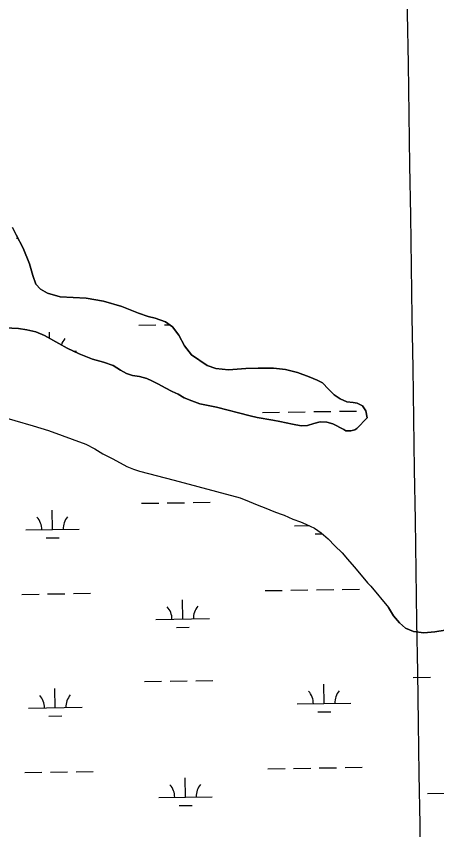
# Model space of a CAD drawing. Extents: x 3823584 to 3861785, y 301729 to 327625.
# Drawn here: x 3842893 to 3843678, y 314395 to 315914 of the extents above; entities that cross this region are included whole.
import ezdxf

# ---------------------------------------------------------------- set-up
doc = ezdxf.new("R2010")
doc.units = 0
for name, color, linetype in [('V-GRID-MAJR', 7, 'Continuous'), ('V-TOPO-SHOR', 7, 'Continuous'), ('V-WETL-SWMP', 7, 'Continuous')]:
    doc.layers.add(name, color=color, linetype=linetype)

msp = doc.modelspace()

# ---------------------------------------------------------------- linework, layer by layer
at = {"layer": 'V-GRID-MAJR'}
msp.add_spline([(3843755.052, 307401.218), (3843661.667, 313457.842), (3843568.228, 319517.936), (3843474.79, 325578.025), (3843474.736, 325581.498)], degree=3, dxfattribs=at)
at = {"layer": 'V-TOPO-SHOR'}
for points in [[(3843548.52, 315163.944), (3843545.602, 315176.922), (3843539.5700000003, 315186.509), (3843529.457, 315191.119), (3843522.34, 315192.608), (3843510.296, 315194.037), (3843498.004, 315199.409), (3843486.674, 315206.96), (3843476.295, 315217.284), (3843465.105, 315229.371), (3843454.988, 315234.374), (3843440.125, 315240.502), (3843418.1380000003, 315248.712), (3843395.594, 315254.154), (3843373.4790000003, 315256.64400000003), (3843345.0840000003, 315256.88800000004), (3843321.827, 315256.21), (3843289.321, 315253.841), (3843266.025, 315256.317), (3843249.397, 315261.635), (3843220.17, 315281.38800000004), (3843207.342, 315298.583), (3843196.649, 315318.367), (3843185.025, 315333.803), (3843171.702, 315342.906), (3843152.881, 315350.168), (3843139.633, 315353.359), (3843121.612, 315359.646), (3843090.114, 315371.683), (3843056.275, 315381.72000000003), (3843023.869, 315387.436), (3842999.6070000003, 315388.32300000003), (3842975.531, 315390), (3842951.788, 315396.61100000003), (3842938.4820000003, 315404.336), (3842930.0870000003, 315413.695), (3842924.566, 315429.797), (3842917.793, 315451.602), (3842906.2, 315480.64), (3842893.475, 315505.329), (3842886.406, 315519.241)], [(3842872.657, 315331.74700000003), (3842897.272, 315330.659), (3842912.899, 315328.079), (3842929.9220000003, 315324.476), (3842945.947, 315317.39400000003), (3842972.809, 315302.82300000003), (3842988.511, 315294.004), (3843010.474, 315283.184), (3843035.887, 315273.446), (3843056.4020000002, 315267.806), (3843074.494, 315261.791), (3843088.115, 315252.94800000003), (3843098.933, 315246.843), (3843110.066, 315243.166), (3843123.2630000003, 315240.901), (3843136.821, 315237.256), (3843146.571, 315233.217), (3843158.779, 315226.782), (3843170.99, 315220.002), (3843184.592, 315212.891)], [(3843184.592, 315212.891), (3843195.742, 315207.828), (3843206.914, 315201.03500000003), (3843220.84, 315195.661), (3843235.807, 315190.299), (3843267.074, 315183.752), (3843329.644, 315167.538), (3843343.196, 315164.585), (3843372.361, 315159.743), (3843385.215, 315157.128), (3843397.029, 315154.5), (3843408.842, 315151.873), (3843424.819, 315148.94800000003)], [(3842855.757, 315168.689), (3842924.609, 315149.085), (3842953.822, 315140.435), (3843023.091, 315114.945), (3843039.836, 315105.795), (3843055.19, 315096.972), (3843073.325, 315087.492), (3843099.488, 315073.256), (3843112.0300000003, 315067.866), (3843123.163, 315064.192), (3843188.166, 315047.31200000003), (3843311.237, 315014.511), (3843328.299, 315007.79), (3843342.9250000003, 315001.732), (3843359.295, 314995), (3843374.268, 314988.946), (3843385.753, 314984.928), (3843393.0670000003, 314981.89900000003), (3843401.424, 314978.536), (3843409.786, 314974.827), (3843424.059, 314969.457), (3843433.816, 314965.07300000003), (3843449.841, 314957.991), (3843462.42, 314949.481), (3843475.7260000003, 314938.20900000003), (3843488.014, 314925.192), (3843501.69, 314911.84500000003), (3843511.535, 314900.184), (3843523.84, 314885.78), (3843537.201, 314870.005), (3843549.1550000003, 314855.943), (3843554.904, 314849.676), (3843588.149, 314809.515)], [(3843424.819, 315148.94800000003), (3843436.941, 315149.444), (3843449.02, 315153.403), (3843460.765, 315156.319), (3843473.248, 315155.778), (3843484.377, 315152.44800000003), (3843504.603, 315141.954), (3843508.455, 315139.824)], [(3843508.455, 315139.824), (3843517.911, 315139.349), (3843525.367, 315141.213), (3843529.076, 315143.816), (3843548.52, 315163.944)], [(3843923.636, 314785.617), (3843904.315, 314769.409), (3843883.548, 314758.311), (3843853.09, 314749.854), (3843821.348, 314749.664), (3843794.864, 314754.862), (3843771.5100000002, 314761.87), (3843740.078, 314768.586), (3843716.796, 314769.878), (3843693.951, 314767.627), (3843674.468, 314764.629), (3843653.992, 314762.208), (3843635.0300000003, 314764.936), (3843619.573, 314771.055), (3843608.606, 314781.175), (3843597.4020000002, 314794.446), (3843588.149, 314809.515)]]:
    msp.add_lwpolyline(points, dxfattribs=at)
at = {"layer": 'V-WETL-SWMP'}
for p, q in [((3842893.679881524, 315499.58630372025), (3842896.4140129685, 315499.62846053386)), ((3843122.1229192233, 315336.9148518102), (3843154.11911611, 315337.40819228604)), ((3843170.1172145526, 315337.6548625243), (3843179.1831491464, 315337.7946476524)), ((3842955.4192592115, 315312.2566832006), (3842955.2395724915, 315323.9104840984)), ((3842999.504267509, 315288.58871012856), (3843005.788638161, 315288.6856070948)), ((3843352.6627496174, 315173.94869089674), (3843384.6589465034, 315174.4420313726)), ((3843400.657044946, 315174.6887016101), (3843432.6532418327, 315175.1820420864)), ((3843448.651340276, 315175.4287123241), (3843480.647537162, 315175.9220528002)), ((3843496.645635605, 315176.168723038), (3843528.641832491, 315176.662063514)), ((3843127.251733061, 315004.27938933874), (3843159.247929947, 315004.7727298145)), ((3843175.24602839, 315005.0194000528), (3843207.242225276, 315005.5127405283)), ((3843223.240323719, 315005.7594107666), (3843255.236520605, 315006.2527512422)), ((3842960.9233943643, 314955.2793001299), (3842960.3683863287, 314991.27502162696)), ((3842910.92933673, 314954.5084556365), (3843010.9174519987, 314956.05014462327)), ((3843412.7776863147, 314962.24631599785), (3843439.2851873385, 314962.65502779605)), ((3842949.162718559, 314939.6651313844), (3842973.159866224, 314940.0351367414)), ((3843451.0110681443, 314947.40299174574), (3843464.6261555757, 314947.61291899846)), ((3842903.937509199, 314834.3153787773), (3842935.933706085, 314834.8087192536)), ((3842951.9318045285, 314835.0553894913), (3842983.9280014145, 314835.5487299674)), ((3842999.9260998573, 314835.7954002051), (3843031.9222967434, 314836.2887406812)), ((3843357.7915634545, 314841.3132284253), (3843389.7877603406, 314841.80656890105)), ((3843405.785858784, 314842.0532391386), (3843437.78205567, 314842.54657961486)), ((3843453.7801541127, 314842.79324985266), (3843485.776350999, 314843.2865903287)), ((3843501.774449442, 314843.5332605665), (3843533.770646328, 314844.02660104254)), ((3843204.0002201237, 314788.1939311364), (3843203.4452120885, 314824.1896526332)), ((3843154.006162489, 314787.42308664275), (3843253.9942777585, 314788.96477562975)), ((3843192.2395443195, 314772.57976239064), (3843216.2366919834, 314772.9497677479)), ((3843634.2288964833, 314679.3817872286), (3843666.2250933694, 314679.8751277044)), ((3843132.380546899, 314671.6439268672), (3843164.376743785, 314672.13726734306)), ((3843180.374842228, 314672.3839375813), (3843212.371039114, 314672.87727805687)), ((3843228.369137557, 314673.12394829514), (3843260.3653344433, 314673.6172887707)), ((3843467.900557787, 314630.38169801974), (3843467.3455497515, 314666.3774195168)), ((3842966.0522082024, 314622.6438376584), (3842965.497200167, 314658.63955915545)), ((3842916.058150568, 314621.87299316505), (3843016.046265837, 314623.4146821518)), ((3843417.906500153, 314629.61085352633), (3843517.8946154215, 314631.15254251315)), ((3842954.2915323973, 314607.0296689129), (3842978.288680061, 314607.3996742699)), ((3843456.139881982, 314614.7675292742), (3843480.1370296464, 314615.13753463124)), ((3843506.90326328, 314510.897798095), (3843538.899460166, 314511.391138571)), ((3842909.066323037, 314501.67991630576), (3842941.0625199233, 314502.17325678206)), ((3842957.060618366, 314502.41992701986), (3842989.056815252, 314502.91326749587)), ((3843005.0549136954, 314503.15993773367), (3843037.0511105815, 314503.6532782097)), ((3843362.9203772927, 314508.67776595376), (3843394.9165741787, 314509.1711064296)), ((3843410.914672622, 314509.4177766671), (3843442.910869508, 314509.9111171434)), ((3843458.908967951, 314510.1577873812), (3843490.905164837, 314510.6511278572)), ((3843209.1290339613, 314455.5584686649), (3843208.574025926, 314491.5541901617)), ((3843159.134976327, 314454.78762417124), (3843259.123091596, 314456.3293131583)), ((3843660.9833259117, 314462.5254845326), (3843760.9714411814, 314464.06717351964)), ((3843197.3683581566, 314439.9442999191), (3843221.3655058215, 314440.3143052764))]:
    msp.add_line(p, q, dxfattribs=at)
for points in [[(3842886.4050000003, 315519.242), (3842893.4760000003, 315505.329), (3842906.2, 315480.641), (3842917.794, 315451.601), (3842924.5670000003, 315429.797), (3842930.088, 315413.696), (3842938.483, 315404.335), (3842951.788, 315396.61), (3842975.5300000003, 315389.999), (3842999.606, 315388.322), (3843023.869, 315387.435), (3843056.276, 315381.719), (3843090.115, 315371.683), (3843121.613, 315359.646), (3843139.633, 315353.359), (3843152.882, 315350.169), (3843171.703, 315342.907), (3843185.025, 315333.802), (3843196.649, 315318.368), (3843207.341, 315298.58400000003), (3843220.171, 315281.389), (3843249.397, 315261.635), (3843266.024, 315256.317), (3843289.321, 315253.841), (3843321.826, 315256.21), (3843345.0840000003, 315256.889), (3843373.48, 315256.645), (3843395.594, 315254.155), (3843418.139, 315248.712), (3843440.125, 315240.502), (3843454.988, 315234.375), (3843465.105, 315229.37200000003), (3843476.295, 315217.284), (3843486.674, 315206.96), (3843498.005, 315199.409), (3843510.296, 315194.038), (3843522.341, 315192.608), (3843529.458, 315191.118), (3843539.5700000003, 315186.509), (3843545.602, 315176.92100000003), (3843548.521, 315163.944), (3843529.076, 315143.816), (3843525.3680000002, 315141.212), (3843517.91, 315139.349), (3843508.455, 315139.824), (3843504.603, 315141.954), (3843484.377, 315152.449), (3843473.247, 315155.778), (3843460.7660000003, 315156.319), (3843449.02, 315153.403), (3843436.94, 315149.444), (3843424.818, 315148.949), (3843408.843, 315151.87200000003), (3843397.029, 315154.5), (3843385.215, 315157.128), (3843372.362, 315159.743), (3843343.1950000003, 315164.58400000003)], [(3843343.1950000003, 315164.58400000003), (3843329.645, 315167.537), (3843267.073, 315183.752), (3843235.806, 315190.3), (3843220.84, 315195.661), (3843206.914, 315201.03500000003), (3843195.742, 315207.829), (3843184.592, 315212.891), (3843170.99, 315220.001), (3843158.779, 315226.783), (3843146.572, 315233.217), (3843136.821, 315237.256), (3843123.262, 315240.902), (3843110.066, 315243.167), (3843098.933, 315246.842), (3843088.116, 315252.947), (3843074.494, 315261.79), (3843056.401, 315267.806), (3843035.8880000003, 315273.447), (3843010.473, 315283.185), (3842988.5100000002, 315294.005), (3842972.808, 315302.82300000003), (3842945.948, 315317.395), (3842929.9220000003, 315324.476), (3842912.898, 315328.079), (3842897.273, 315330.66000000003), (3842872.657, 315331.746)], [(3842855.758, 315168.689), (3842924.609, 315149.086), (3842953.822, 315140.434), (3843023.091, 315114.945), (3843039.835, 315105.794), (3843055.19, 315096.972), (3843073.325, 315087.491), (3843099.488, 315073.257), (3843112.029, 315067.866), (3843123.162, 315064.191), (3843188.167, 315047.313), (3843311.236, 315014.512), (3843328.298, 315007.79), (3843342.9250000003, 315001.732), (3843359.294, 314995.001), (3843374.268, 314988.947), (3843385.753, 314984.929)], [(3843385.753, 314984.929), (3843393.0670000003, 314981.9), (3843401.424, 314978.537), (3843409.786, 314974.827), (3843424.059, 314969.458), (3843433.815, 314965.072), (3843449.841, 314957.991), (3843462.42, 314949.482), (3843475.7260000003, 314938.20900000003), (3843488.0130000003, 314925.192), (3843501.69, 314911.84500000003), (3843511.535, 314900.184), (3843523.84, 314885.78), (3843537.2, 314870.004), (3843549.154, 314855.943), (3843554.903, 314849.677), (3843588.148, 314809.514), (3843597.4020000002, 314794.445), (3843608.606, 314781.174), (3843619.574, 314771.055), (3843635.029, 314764.935), (3843653.991, 314762.20900000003), (3843674.467, 314764.628), (3843693.951, 314767.627)]]:
    msp.add_lwpolyline(points, dxfattribs=at)
for centre, radius, start, end in [((3843011.0236311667, 315289.2411836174), 35.246287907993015, 140.1115346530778, 161.9222418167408), ((3842905.6797037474, 314954.90237262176), 35.24628790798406, 0.11153765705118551, 41.65519599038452), ((3843016.1524450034, 314956.60572114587), 35.246287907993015, 140.1115346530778, 181.65519298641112), ((3843148.756529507, 314787.81700362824), 35.24628790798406, 0.11153765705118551, 41.65519599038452), ((3843259.2292707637, 314789.52035215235), 35.246287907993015, 140.1115346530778, 181.65519298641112), ((3843412.65686717, 314630.00477051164), 35.24628790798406, 0.11153765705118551, 41.65519599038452), ((3843523.1296084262, 314631.7081190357), 35.246287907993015, 140.1115346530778, 181.65519298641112), ((3842910.808517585, 314622.2669101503), 35.24628790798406, 0.11153765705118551, 41.65519599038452), ((3843021.2812588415, 314623.9702586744), 35.246287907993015, 140.1115346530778, 181.65519298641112), ((3843153.885343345, 314455.1815411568), 35.24628790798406, 0.11153765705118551, 41.65519599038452), ((3843264.3580846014, 314456.8848896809), 35.246287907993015, 140.1115346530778, 181.65519298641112)]:
    msp.add_arc(centre, radius, start, end, dxfattribs=at)

doc.saveas('drawing.dxf')
